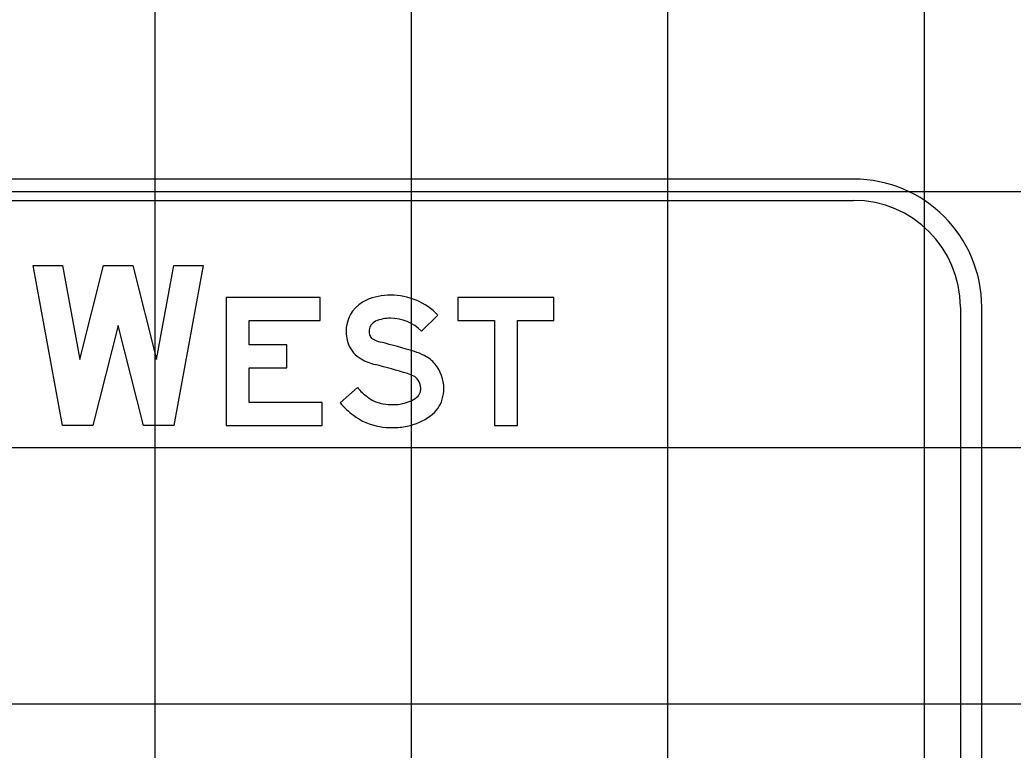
# Model space of a CAD drawing. Extents: x 1797809 to 2198143, y 249608 to 1237864.
# Drawn here: x 2197335.03 to 2197342.78, y 1237168.75 to 1237174.44 of the extents above; entities that cross this region are included whole.
import ezdxf

# ---------------------------------------------------------------- set-up
doc = ezdxf.new("R2010")
doc.units = 0
for name, color, linetype in [('GSBWFILL', 7, 'Continuous'), ('GSCOLORFILL', 7, 'Continuous'), ('GSOUTLINE', 7, 'Continuous'), ('GSSHT', 7, 'Continuous')]:
    doc.layers.add(name, color=color, linetype=linetype)

msp = doc.modelspace()

# ---------------------------------------------------------------- linework, layer by layer
at = {"layer": 'GSBWFILL'}
for points in [[(2197335.801, 1237172.06), (2197335.6043, 1237171.2795), (2197335.367, 1237171.2795), (2197335.1391, 1237172.5283), (2197335.3676, 1237172.5283), (2197335.5018, 1237171.7928), (2197335.6872, 1237172.5283), (2197335.9148, 1237172.5283), (2197336.1001, 1237171.7928), (2197336.2343, 1237172.5283), (2197336.4628, 1237172.5283), (2197336.2349, 1237171.2795), (2197335.9977, 1237171.2795)], [(2197337.3919, 1237171.4593), (2197336.8225, 1237171.4593), (2197336.8225, 1237171.728), (2197337.1172, 1237171.728), (2197337.1172, 1237171.9079), (2197336.8225, 1237171.9079), (2197336.8225, 1237172.0987), (2197337.3769, 1237172.0987), (2197337.3769, 1237172.2785), (2197336.6426, 1237172.2785), (2197336.6426, 1237171.2795), (2197337.3919, 1237171.2795)], [(2197338.4508, 1237172.0987), (2197338.7355, 1237172.0987), (2197338.7355, 1237171.2795), (2197338.9154, 1237171.2795), (2197338.9154, 1237172.0987), (2197339.2001, 1237172.0987), (2197339.2001, 1237172.2785), (2197338.4508, 1237172.2785)]]:
    msp.add_lwpolyline(points, close=True, dxfattribs=at)
for points in [[(2197338.295, 1237172.141), (2197338.1666, 1237172.0151)], [(2197337.5317, 1237171.4565), (2197337.6678, 1237171.5741)]]:
    msp.add_lwpolyline(points, dxfattribs=at)
for centre, major_axis, start_param, end_param in [((2197337.8404, 1237172.0172), (0, 0.2612), 0.407095, 1.468557), ((2197337.9259, 1237171.8189), (0, 0.4771), 0, 0.407095), ((2197337.9259, 1237171.7792), (0, 0.5169), 5.487912, 6.283185), ((2197337.9259, 1237171.8189), (0, 0.2973), 0, 0.407095), ((2197337.9259, 1237171.7792), (0, 0.337), 5.487912, 6.283185), ((2197337.8646, 1237172.0147), (0, 0.2856), 1.468557, 1.941238), ((2197337.8646, 1237172.0147), (0, 0.1057), 1.468557, 1.941238), ((2197337.8404, 1237172.0172), (0, 0.0814), 0.407095, 1.468557), ((2197337.8067, 1237171.9922), (0, 0.0435), 1.941238, 2.621157), ((2197337.9098, 1237172.1722), (0, 0.251), 2.621157, 2.899109), ((2197337.8067, 1237171.9922), (0, 0.2233), 1.941238, 2.621157), ((2197336.6852, 1237167.2213), (0, 4.8491), 5.984666, 6.040702), ((2197337.9098, 1237172.1722), (0, 0.4308), 2.621157, 2.899109), ((2197337.9703, 1237171.3976), (0, 0.4795), 5.812135, 5.984666), ((2197338.067, 1237171.5874), (0, 0.2666), 5.402773, 5.812135), ((2197336.6852, 1237167.2213), (0, 4.6692), 5.984666, 6.040702), ((2197338.0421, 1237171.5668), (0, 0.2989), 4.712389, 5.402773), ((2197337.9703, 1237171.3976), (0, 0.2997), 5.812135, 5.984666), ((2197338.067, 1237171.5874), (0, 0.0867), 5.402773, 5.812135), ((2197338.0421, 1237171.5668), (0, 0.119), 4.712389, 5.402773), ((2197338.0583, 1237171.9114), (0, 0.516), 2.283243, 2.489697), ((2197338.0494, 1237171.5668), (0, 0.1118), 4.424361, 4.712389), ((2197338.0494, 1237171.5668), (0, 0.2916), 4.424361, 4.712389), ((2197337.9135, 1237171.7217), (0, 0.2773), 2.489697, 2.979885), ((2197337.9586, 1237171.7371), (0, 0.2937), 3.34483, 3.771092), ((2197338.0919, 1237171.5542), (0, 0.0674), 3.771092, 4.424361), ((2197338.0919, 1237171.5542), (0, 0.2473), 3.771092, 4.424361), ((2197338.0583, 1237171.9114), (0, 0.6958), 2.283243, 2.489697), ((2197337.9438, 1237171.907), (0, 0.4651), 2.979885, 3.141593), ((2197337.9438, 1237171.8092), (0, 0.3674), 3.141593, 3.34483), ((2197337.9135, 1237171.7217), (0, 0.4572), 2.489697, 2.979885), ((2197337.9586, 1237171.7371), (0, 0.4735), 3.34483, 3.771092), ((2197337.9438, 1237171.907), (0, 0.645), 2.979885, 3.141593), ((2197337.9438, 1237171.8092), (0, 0.5472), 3.141593, 3.34483)]:
    msp.add_ellipse(centre, major_axis=major_axis, ratio=0.999998, start_param=start_param, end_param=end_param, dxfattribs=at)
at = {"layer": 'GSCOLORFILL'}
for p, q in [((2197341.5373, 1237173.2016), (2197328.5503, 1237173.2016)), ((2197328.5503, 1237173.0351), (2197341.5373, 1237173.0351)), ((2197342.3698, 1237172.2026), (2197342.3698, 1237166.2002)), ((2197342.5363, 1237166.2002), (2197342.5363, 1237172.2026))]:
    msp.add_line(p, q, dxfattribs=at)
for points in [[(2197335.801, 1237172.06), (2197335.6043, 1237171.2795), (2197335.367, 1237171.2795), (2197335.1391, 1237172.5283), (2197335.3676, 1237172.5283), (2197335.5018, 1237171.7928), (2197335.6872, 1237172.5283), (2197335.9148, 1237172.5283), (2197336.1001, 1237171.7928), (2197336.2343, 1237172.5283), (2197336.4628, 1237172.5283), (2197336.2349, 1237171.2795), (2197335.9977, 1237171.2795)], [(2197337.3919, 1237171.4593), (2197336.8225, 1237171.4593), (2197336.8225, 1237171.728), (2197337.1172, 1237171.728), (2197337.1172, 1237171.9079), (2197336.8225, 1237171.9079), (2197336.8225, 1237172.0987), (2197337.3769, 1237172.0987), (2197337.3769, 1237172.2785), (2197336.6426, 1237172.2785), (2197336.6426, 1237171.2795), (2197337.3919, 1237171.2795)], [(2197338.4508, 1237172.0987), (2197338.7355, 1237172.0987), (2197338.7355, 1237171.2795), (2197338.9154, 1237171.2795), (2197338.9154, 1237172.0987), (2197339.2001, 1237172.0987), (2197339.2001, 1237172.2785), (2197338.4508, 1237172.2785)]]:
    msp.add_lwpolyline(points, close=True, dxfattribs=at)
for points in [[(2197338.295, 1237172.141), (2197338.1666, 1237172.0151)], [(2197337.5317, 1237171.4565), (2197337.6678, 1237171.5741)]]:
    msp.add_lwpolyline(points, dxfattribs=at)
for radius in [0.999, 0.8325]:
    msp.add_arc((2197341.5373, 1237172.2026), radius, 0, 90, dxfattribs=at)
for centre, major_axis, start_param, end_param in [((2197337.8404, 1237172.0172), (0, 0.2612), 0.407095, 1.468557), ((2197337.9259, 1237171.8189), (0, 0.4771), 0, 0.407095), ((2197337.9259, 1237171.7792), (0, 0.5169), 5.487912, 6.283185), ((2197337.9259, 1237171.8189), (0, 0.2973), 0, 0.407095), ((2197337.9259, 1237171.7792), (0, 0.337), 5.487912, 6.283185), ((2197337.8646, 1237172.0147), (0, 0.2856), 1.468557, 1.941238), ((2197337.8646, 1237172.0147), (0, 0.1057), 1.468557, 1.941238), ((2197337.8404, 1237172.0172), (0, 0.0814), 0.407095, 1.468557), ((2197337.8067, 1237171.9922), (0, 0.0435), 1.941238, 2.621157), ((2197337.9098, 1237172.1722), (0, 0.251), 2.621157, 2.899109), ((2197337.8067, 1237171.9922), (0, 0.2233), 1.941238, 2.621157), ((2197336.6852, 1237167.2213), (0, 4.8491), 5.984666, 6.040702), ((2197337.9098, 1237172.1722), (0, 0.4308), 2.621157, 2.899109), ((2197337.9703, 1237171.3976), (0, 0.4795), 5.812135, 5.984666), ((2197338.067, 1237171.5874), (0, 0.2666), 5.402773, 5.812135), ((2197336.6852, 1237167.2213), (0, 4.6692), 5.984666, 6.040702), ((2197338.0421, 1237171.5668), (0, 0.2989), 4.712389, 5.402773), ((2197337.9703, 1237171.3976), (0, 0.2997), 5.812135, 5.984666), ((2197338.067, 1237171.5874), (0, 0.0867), 5.402773, 5.812135), ((2197338.0421, 1237171.5668), (0, 0.119), 4.712389, 5.402773), ((2197338.0583, 1237171.9114), (0, 0.516), 2.283243, 2.489697), ((2197338.0494, 1237171.5668), (0, 0.1118), 4.424361, 4.712389), ((2197338.0494, 1237171.5668), (0, 0.2916), 4.424361, 4.712389), ((2197337.9135, 1237171.7217), (0, 0.2773), 2.489697, 2.979885), ((2197337.9586, 1237171.7371), (0, 0.2937), 3.34483, 3.771092), ((2197338.0919, 1237171.5542), (0, 0.0674), 3.771092, 4.424361), ((2197338.0919, 1237171.5542), (0, 0.2473), 3.771092, 4.424361), ((2197338.0583, 1237171.9114), (0, 0.6958), 2.283243, 2.489697), ((2197337.9438, 1237171.907), (0, 0.4651), 2.979885, 3.141593), ((2197337.9438, 1237171.8092), (0, 0.3674), 3.141593, 3.34483), ((2197337.9135, 1237171.7217), (0, 0.4572), 2.489697, 2.979885), ((2197337.9586, 1237171.7371), (0, 0.4735), 3.34483, 3.771092), ((2197337.9438, 1237171.907), (0, 0.645), 2.979885, 3.141593), ((2197337.9438, 1237171.8092), (0, 0.5472), 3.141593, 3.34483)]:
    msp.add_ellipse(centre, major_axis=major_axis, ratio=0.999998, start_param=start_param, end_param=end_param, dxfattribs=at)
at = {"layer": 'GSOUTLINE'}
for points in [[(2197335.801, 1237172.06), (2197335.6043, 1237171.2795), (2197335.367, 1237171.2795), (2197335.1391, 1237172.5283), (2197335.3676, 1237172.5283), (2197335.5018, 1237171.7928), (2197335.6872, 1237172.5283), (2197335.9148, 1237172.5283), (2197336.1001, 1237171.7928), (2197336.2343, 1237172.5283), (2197336.4628, 1237172.5283), (2197336.2349, 1237171.2795), (2197335.9977, 1237171.2795)], [(2197337.3919, 1237171.4593), (2197336.8225, 1237171.4593), (2197336.8225, 1237171.728), (2197337.1172, 1237171.728), (2197337.1172, 1237171.9079), (2197336.8225, 1237171.9079), (2197336.8225, 1237172.0987), (2197337.3769, 1237172.0987), (2197337.3769, 1237172.2785), (2197336.6426, 1237172.2785), (2197336.6426, 1237171.2795), (2197337.3919, 1237171.2795)], [(2197338.4508, 1237172.0987), (2197338.7355, 1237172.0987), (2197338.7355, 1237171.2795), (2197338.9154, 1237171.2795), (2197338.9154, 1237172.0987), (2197339.2001, 1237172.0987), (2197339.2001, 1237172.2785), (2197338.4508, 1237172.2785)]]:
    msp.add_lwpolyline(points, close=True, dxfattribs=at)
for points in [[(2197338.295, 1237172.141), (2197338.1666, 1237172.0151)], [(2197337.5317, 1237171.4565), (2197337.6678, 1237171.5741)]]:
    msp.add_lwpolyline(points, dxfattribs=at)
for centre, major_axis, start_param, end_param in [((2197337.8404, 1237172.0172), (0, 0.2612), 0.407095, 1.468557), ((2197337.9259, 1237171.8189), (0, 0.4771), 0, 0.407095), ((2197337.9259, 1237171.7792), (0, 0.5169), 5.487912, 6.283185), ((2197337.9259, 1237171.8189), (0, 0.2973), 0, 0.407095), ((2197337.9259, 1237171.7792), (0, 0.337), 5.487912, 6.283185), ((2197337.8646, 1237172.0147), (0, 0.2856), 1.468557, 1.941238), ((2197337.8646, 1237172.0147), (0, 0.1057), 1.468557, 1.941238), ((2197337.8404, 1237172.0172), (0, 0.0814), 0.407095, 1.468557), ((2197337.8067, 1237171.9922), (0, 0.0435), 1.941238, 2.621157), ((2197337.9098, 1237172.1722), (0, 0.251), 2.621157, 2.899109), ((2197337.8067, 1237171.9922), (0, 0.2233), 1.941238, 2.621157), ((2197336.6852, 1237167.2213), (0, 4.8491), 5.984666, 6.040702), ((2197337.9098, 1237172.1722), (0, 0.4308), 2.621157, 2.899109), ((2197337.9703, 1237171.3976), (0, 0.4795), 5.812135, 5.984666), ((2197338.067, 1237171.5874), (0, 0.2666), 5.402773, 5.812135), ((2197336.6852, 1237167.2213), (0, 4.6692), 5.984666, 6.040702), ((2197338.0421, 1237171.5668), (0, 0.2989), 4.712389, 5.402773), ((2197337.9703, 1237171.3976), (0, 0.2997), 5.812135, 5.984666), ((2197338.067, 1237171.5874), (0, 0.0867), 5.402773, 5.812135), ((2197338.0421, 1237171.5668), (0, 0.119), 4.712389, 5.402773), ((2197338.0583, 1237171.9114), (0, 0.516), 2.283243, 2.489697), ((2197338.0494, 1237171.5668), (0, 0.1118), 4.424361, 4.712389), ((2197338.0494, 1237171.5668), (0, 0.2916), 4.424361, 4.712389), ((2197337.9135, 1237171.7217), (0, 0.2773), 2.489697, 2.979885), ((2197337.9586, 1237171.7371), (0, 0.2937), 3.34483, 3.771092), ((2197338.0919, 1237171.5542), (0, 0.0674), 3.771092, 4.424361), ((2197338.0919, 1237171.5542), (0, 0.2473), 3.771092, 4.424361), ((2197338.0583, 1237171.9114), (0, 0.6958), 2.283243, 2.489697), ((2197337.9438, 1237171.907), (0, 0.4651), 2.979885, 3.141593), ((2197337.9438, 1237171.8092), (0, 0.3674), 3.141593, 3.34483), ((2197337.9135, 1237171.7217), (0, 0.4572), 2.489697, 2.979885), ((2197337.9586, 1237171.7371), (0, 0.4735), 3.34483, 3.771092), ((2197337.9438, 1237171.907), (0, 0.645), 2.979885, 3.141593), ((2197337.9438, 1237171.8092), (0, 0.5472), 3.141593, 3.34483)]:
    msp.add_ellipse(centre, major_axis=major_axis, ratio=0.999998, start_param=start_param, end_param=end_param, dxfattribs=at)
at = {"layer": 'GSSHT'}
for p, q in [((2197336.0894, 1237163.1062), (2197336.0894, 1237223.1062)), ((2197338.0894, 1237163.1062), (2197338.0894, 1237223.1062)), ((2197340.0894, 1237163.1062), (2197340.0894, 1237223.1062)), ((2197342.0894, 1237163.1062), (2197342.0894, 1237223.1062)), ((2197288.0894, 1237173.1062), (2197408.0894, 1237173.1062)), ((2197288.0894, 1237171.1062), (2197408.0894, 1237171.1062)), ((2197288.0894, 1237169.1062), (2197408.0894, 1237169.1062))]:
    msp.add_line(p, q, dxfattribs=at)

doc.saveas('drawing.dxf')
